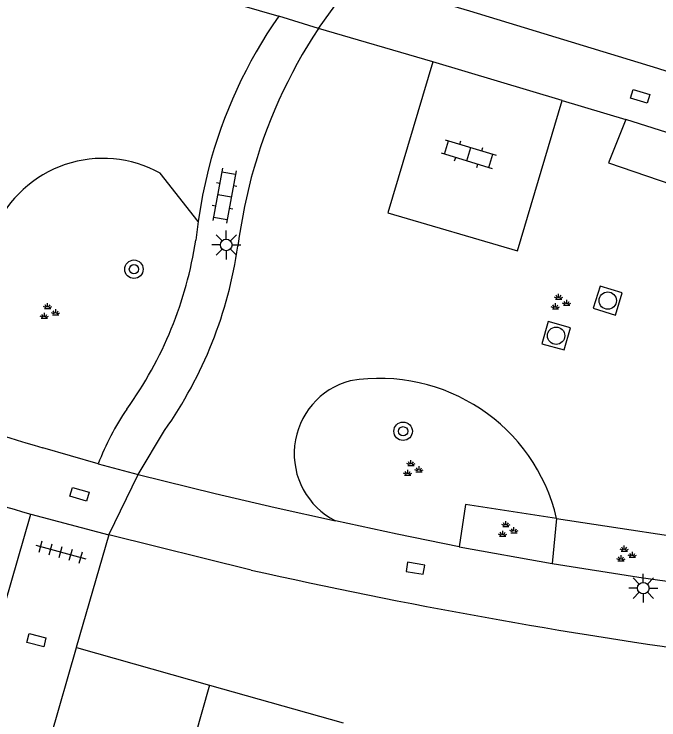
# Model space of a CAD drawing. Extents: x 132994 to 136000, y 393499 to 395512.
# Drawn here: x 134167.72 to 134195.6, y 394494.22 to 394524.75 of the extents above; entities that cross this region are included whole.
import ezdxf

# ---------------------------------------------------------------- set-up
doc = ezdxf.new("R2010")
doc.units = 0
for name, color, linetype in [('gg-bbg-hoofdgebouw', 7, 'Continuous'), ('gg-bbg-tussenscheiding', 7, 'Continuous'), ('gg-knt-bovenkant onderkant talud', 7, 'Continuous'), ('gg-knt-verharding', 7, 'Continuous'), ('gt-grn-groengrens', 7, 'Continuous'), ('gt-grn-weggrens', 7, 'Continuous'), ('gt-symb-boom', 7, 'Continuous'), ('gt-symb-groenvak', 7, 'Continuous'), ('gt-symb-klinker verharding', 7, 'Continuous'), ('gt-symb-kolk', 7, 'Continuous'), ('gt-symb-kolk center center', 7, 'Continuous'), ('gt-symb-lichtmast', 7, 'Continuous'), ('gt-symb-rioolschacht', 7, 'Continuous'), ('gt-symb-tegel verharding', 7, 'Continuous')]:
    doc.layers.add(name, color=color, linetype=linetype)

# ---------------------------------------------------------------- blocks, each defined once
blk = doc.blocks.new('gt0-KL1')
at = {"layer": 'gt-symb-klinker verharding'}
for p, q in [((-0.5, 0.3), (-0.5, 0.45)), ((0.5, 0.3), (0.5, 0.45)), ((-1.15, 0.3), (1.15, 0.3)), ((-1, -0.3), (-1, 0.3)), ((0, -0.3), (0, 0.3)), ((1, -0.3), (1, 0.3)), ((-1.15, -0.3), (1.15, -0.3)), ((-0.5, -0.45), (-0.5, -0.3)), ((0.5, -0.45), (0.5, -0.3))]:
    blk.add_line(p, q, dxfattribs=at)
blk = doc.blocks.new('gt0-KOLKCC')
at = {"layer": 'gt-symb-kolk center center'}
blk.add_lwpolyline([(-0.375, 0.2), (0.375, 0.2), (0.375, -0.2), (-0.375, -0.2)], close=True, dxfattribs=at)
blk = doc.blocks.new('gt0-GRVAK')
at = {"layer": 'gt-symb-groenvak'}
for p, q in [((-0.091, 0.211), (-0.156, 0.322)), ((-0.047, 0.214), (-0.047, 0.393)), ((-0.004, 0.211), (0.061, 0.322)), ((-0.11, 0.189), (-0.228, 0.24)), ((-0.182, 0.153), (0.088, 0.153)), ((0.015, 0.189), (0.133, 0.24)), ((0.262, -0.052), (0.197, 0.059)), ((0.305, -0.049), (0.305, 0.13)), ((0.349, -0.052), (0.414, 0.059)), ((-0.245, -0.228), (-0.363, -0.177)), ((-0.318, -0.264), (-0.047, -0.264)), ((-0.226, -0.206), (-0.291, -0.095)), ((-0.183, -0.203), (-0.183, -0.024)), ((-0.139, -0.206), (-0.074, -0.095)), ((-0.12, -0.228), (-0.002, -0.177)), ((0.243, -0.074), (0.125, -0.023)), ((0.17, -0.11), (0.441, -0.11)), ((0.368, -0.074), (0.486, -0.023))]:
    blk.add_line(p, q, dxfattribs=at)
blk = doc.blocks.new('gt0-BOOM')
at = {"layer": 'gt-symb-boom'}
for radius in [0.4, 0.2]:
    blk.add_circle((0, 0), radius, dxfattribs=at)
blk = doc.blocks.new('gt0-RS')
at = {"layer": 'gt-symb-rioolschacht'}
blk.add_lwpolyline([(-0.5, -0.5), (0.5, -0.5), (0.5, 0.5), (-0.5, 0.5)], close=True, dxfattribs=at)
blk.add_circle((0, 0), 0.375, dxfattribs=at)
blk = doc.blocks.new('gt0-LMAST')
at = {"layer": 'gt-symb-lichtmast'}
for p, q in [((-0.005, 0.246), (-0.005, 0.621)), ((-0.182, 0.173), (-0.447, 0.438)), ((0.172, 0.173), (0.437, 0.438)), ((-0.255, -0.004), (-0.63, -0.004)), ((-0.182, -0.181), (-0.447, -0.446)), ((-0.005, -0.254), (-0.005, -0.629)), ((0.437, -0.446), (0.172, -0.181)), ((0.245, -0.004), (0.62, -0.004))]:
    blk.add_line(p, q, dxfattribs=at)
blk.add_circle((-0.005, -0.004), 0.25, dxfattribs=at)
blk = doc.blocks.new('gt0-KOLK')
at = {"layer": 'gt-symb-kolk'}
blk.add_lwpolyline([(0, 0), (0.375, 0), (0.375, 0.4), (-0.375, 0.4), (-0.375, 0), (0, 0)], dxfattribs=at)
blk = doc.blocks.new('gt0-TEG1')
at = {"layer": 'gt-symb-tegel verharding'}
for p, q in [((-1.125, 0), (1.125, 0)), ((-0.9, -0.25), (-0.9, 0.25)), ((-0.45, -0.25), (-0.45, 0.25)), ((0, -0.25), (0, 0.25)), ((0.45, -0.25), (0.45, 0.25)), ((0.9, -0.25), (0.9, 0.25))]:
    blk.add_line(p, q, dxfattribs=at)

msp = doc.modelspace()

# ---------------------------------------------------------------- linework, layer by layer
at = {"layer": 'gg-bbg-hoofdgebouw'}
for p, q in [((134168.061, 394489.12), (134170.41, 394497.35)), ((134170.41, 394497.35), (134176.165, 394495.725)), ((134176.165, 394495.725), (134181.943, 394494.093))]:
    msp.add_line(p, q, dxfattribs=at)
at = {"layer": 'gg-bbg-tussenscheiding'}
msp.add_line((134176.165, 394495.725), (134173.841, 394487.498), dxfattribs=at)
at = {"layer": 'gg-knt-bovenkant onderkant talud'}
for p, q in [((134175.669, 394515.779), (134174.033, 394517.865)), ((134191.178, 394502.934), (134190.982, 394500.992))]:
    msp.add_line(p, q, dxfattribs=at)
for centre, radius, start, end in [((134171.554, 394513.414), 5.095, 60.8894, 156.5276), ((134183.087, 394505.736), 3.259, 104.8177, 243.0007), ((134183.525, 394501.126), 7.864, 13.2952, 99.3009)]:
    msp.add_arc(centre, radius, start, end, dxfattribs=at)
at = {"layer": 'gg-knt-verharding'}
for p, q in [((134180.882, 394524.128), (134179.157, 394524.655)), ((134185.826, 394522.684), (134180.882, 394524.128)), ((134191.416, 394521.018), (134185.826, 394522.684)), ((134191.416, 394521.018), (134194.164, 394520.183)), ((134175.669, 394515.779), (134175.572, 394514.972)), ((134173.074, 394504.832), (134174.222, 394506.743)), ((134171.35, 394505.292), (134168.952, 394505.99)), ((134171.35, 394505.292), (134173.074, 394504.832)), ((134167.31, 394499.21), (134168.443, 394503.114)), ((134177.962, 394500.704), (134171.806, 394502.226)), ((134186.959, 394501.712), (134190.982, 394500.992))]:
    msp.add_line(p, q, dxfattribs=at)
for points in [[(134125.551, 394538.043), (134127.679, 394537.513), (134137.294, 394535.389), (134147.046, 394533.135), (134158.751, 394530.262), (134166.558, 394528.247), (134172.36, 394526.636), (134179.157, 394524.655)], [(134182.354, 394526.19), (134182.736, 394526.066), (134182.8, 394526.266), (134187.413, 394524.883), (134195.542, 394522.407), (134207.028, 394518.719), (134221.069, 394514.089), (134228.124, 394511.601), (134246.338, 394506.502), (134247.15, 394509.4)], [(134185.826, 394522.684), (134183.875, 394516.156), (134189.488, 394514.513), (134191.416, 394521.018)], [(134209.316, 394515.34), (134206.349, 394516.327), (134194.164, 394520.183)], [(134176.122, 394518.055), (134175.863, 394516.923), (134175.669, 394515.779)], [(134177.972, 394517.682), (134177.673, 394516.42), (134177.449, 394515.143), (134177.392, 394514.718)], [(134173.074, 394504.832), (134176.414, 394504.017), (134179.008, 394503.413), (134181.608, 394502.832)], [(134186.959, 394501.712), (134184.281, 394502.26), (134181.608, 394502.832)], [(134171.806, 394502.226), (134170.393, 394497.355), (134170.41, 394497.35)], [(134190.982, 394500.992), (134194.731, 394500.392), (134198.49, 394499.858)]]:
    msp.add_lwpolyline(points, dxfattribs=at)
for centre, radius, start, end in [((134195.991, 394512.916), 20.523, 145.1109, 165.4986), ((134199.128, 394512.011), 21.903, 146.4124, 164.9947), ((134158.969, 394517.492), 16.793, 324.1742, 351.3687), ((134159.211, 394517.327), 18.368, 324.8126, 351.8325), ((134234.15, 394725.782), 229.258, 250.41158, 253.47771), ((134182.51, 394500.986), 11.962, 146.0703, 158.9018), ((134229.043, 394711.3), 216.826, 250.54858, 253.7705), ((134230.86, 394736.508), 241.665, 257.35615, 262.25686)]:
    msp.add_arc(centre, radius, start, end, dxfattribs=at)
at = {"layer": 'gt-grn-groengrens'}
for points in [[(134194.164, 394520.183), (134193.415, 394518.309), (134207.153, 394513.613)], [(134191.178, 394502.934), (134187.236, 394503.534), (134186.959, 394501.712)], [(134191.178, 394502.934), (134198.763, 394501.779), (134198.49, 394499.858)]]:
    msp.add_lwpolyline(points, dxfattribs=at)
at = {"layer": 'gt-grn-weggrens'}
for p, q in [((134180.882, 394524.128), (134182.354, 394526.19)), ((134171.806, 394502.226), (134173.074, 394504.832)), ((134168.443, 394503.114), (134171.806, 394502.226))]:
    msp.add_line(p, q, dxfattribs=at)

# ---------------------------------------------------------------- block references
at = {"layer": 'gt-symb-boom'}
for p in [(134172.897, 394513.714), (134184.539, 394506.705)]:
    msp.add_blockref('gt0-BOOM', p, dxfattribs=at)
at = {"layer": 'gt-symb-groenvak'}
for p in [(134191.31, 394512.263), (134169.209, 394511.857), (134184.923, 394505.065), (134189.029, 394502.429), (134194.149, 394501.364)]:
    msp.add_blockref('gt0-GRVAK', p, dxfattribs=at)
at = {"layer": 'gt-symb-klinker verharding'}
for p, rotation in [((134187.377, 394518.693), -16.913217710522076), ((134176.816, 394516.895), -100.36632260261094)]:
    msp.add_blockref('gt0-KL1', p, dxfattribs=dict(at, rotation=rotation))
at = {"layer": 'gt-symb-kolk', "rotation": -9.533961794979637}
msp.add_blockref('gt0-KOLK', (134185.036, 394500.583), dxfattribs=at)
at = {"layer": 'gt-symb-kolk center center'}
for p, rotation in [((134194.796, 394521.192), 163.39505445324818), ((134170.544, 394503.983), 163.8982979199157), ((134168.681, 394497.673), 165.81501799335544)]:
    msp.add_blockref('gt0-KOLKCC', p, dxfattribs=dict(at, rotation=rotation))
at = {"layer": 'gt-symb-lichtmast'}
for p in [(134176.894, 394514.768), (134194.93, 394499.924)]:
    msp.add_blockref('gt0-LMAST', p, dxfattribs=at)
at = {"layer": 'gt-symb-rioolschacht'}
for p, rotation in [((134193.389, 394512.357), 162.80531308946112), ((134191.157, 394510.837), -15.514175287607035)]:
    msp.add_blockref('gt0-RS', p, dxfattribs=dict(at, rotation=rotation))
at = {"layer": 'gt-symb-tegel verharding', "rotation": -15.315451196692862}
msp.add_blockref('gt0-TEG1', (134169.733, 394501.483), dxfattribs=at)

doc.saveas('drawing.dxf')
